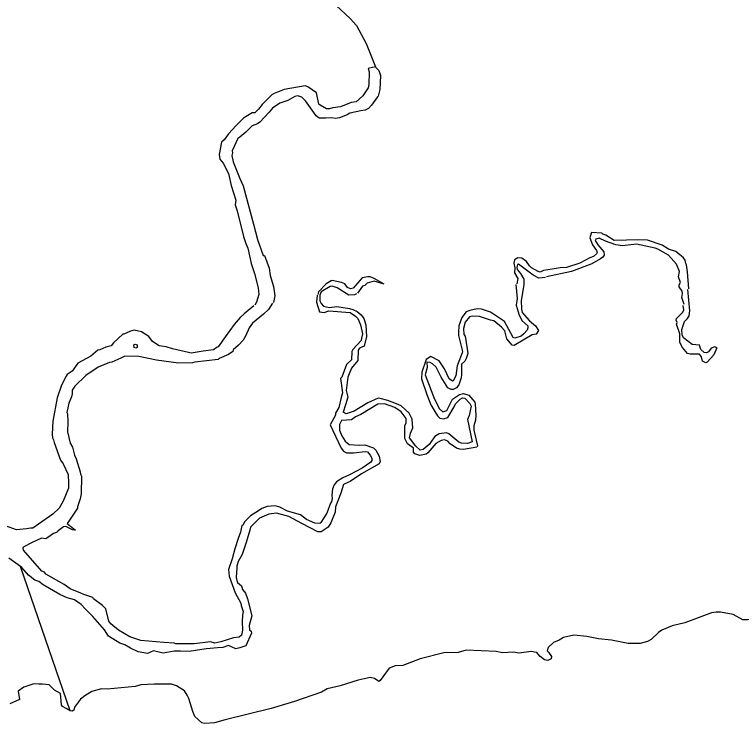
# Model space of a CAD drawing. Extents: x 0 to 2603, y -226 to 830.
# Drawn here: x 208.525 to 212.772, y 522.047 to 526.189 of the extents above; entities that cross this region are included whole.
import ezdxf

# ---------------------------------------------------------------- set-up
doc = ezdxf.new("R2010")
doc.units = 0
doc.layers.add('CT_TSH_Map_Town_Limits', color=7, linetype='Continuous')

msp = doc.modelspace()

# ---------------------------------------------------------------- linework, layer by layer
at = {"layer": 'CT_TSH_Map_Town_Limits'}
for points in [[(210.1133, 526.7469), (210.1726, 526.6247), (210.2126, 526.487), (210.2164, 526.4586), (210.2512, 526.4136), (210.3658, 526.2978), (210.4045, 526.2425), (210.4858, 526.1666), (210.5231, 526.1242), (210.5798, 526.02), (210.6344, 525.8827)], [(210.5907, 525.8747), (210.5966, 525.8538), (210.5942, 525.7805), (210.5903, 525.7612), (210.5607, 525.7148), (210.5208, 525.6788), (210.4912, 525.6749), (210.4295, 525.6504), (210.3844, 525.6438), (210.3651, 525.6374), (210.347, 525.6388), (210.311, 525.6593), (210.3033, 525.6657), (210.2891, 525.7314), (210.2388, 525.7661), (210.2234, 525.7726), (210.1011, 525.7505), (210.0419, 525.7285), (210.0277, 525.7209), (209.9724, 525.6629)], [(210.6344, 525.8827), (210.5907, 525.8747)], [(210.6344, 525.8827), (210.6353, 525.8797), (210.6545, 525.8616), (210.6636, 525.832), (210.6585, 525.751), (210.6496, 525.7122), (210.6457, 525.7084)], [(210.2634, 525.6309), (210.2247, 525.685), (210.2041, 525.7056), (210.1796, 525.7145), (210.1629, 525.7106), (210.1217, 525.6862), (210.0754, 525.6719)], [(210.6457, 525.7084), (210.611, 525.6595), (210.593, 525.6402), (210.5736, 525.6298), (210.5492, 525.6273)], [(209.9724, 525.6629), (209.9505, 525.6358), (209.93, 525.6139), (209.9133, 525.6153)], [(210.0754, 525.6719), (210.0329, 525.6423), (210.0137, 525.6178)], [(209.9133, 525.6153), (209.8631, 525.5842)], [(210.0137, 525.6178), (209.9583, 525.5612)], [(210.3432, 525.5833), (210.3046, 525.5846), (210.2866, 525.5974), (210.2634, 525.6309)], [(210.4836, 525.613), (210.4694, 525.6027), (210.4244, 525.5859)], [(210.5492, 525.6273), (210.4836, 525.613)], [(209.8631, 525.5842), (209.8193, 525.5405)], [(210.4244, 525.5859), (210.4011, 525.5808), (210.3792, 525.5859), (210.3432, 525.5833)], [(209.8193, 525.5405), (209.7755, 525.4928)], [(209.9132, 525.538), (209.8773, 525.5019), (209.8413, 525.4723)], [(209.9583, 525.5612), (209.9442, 525.5508), (209.9132, 525.538)], [(209.7755, 525.4928), (209.7499, 525.4567)], [(209.7344, 525.4426), (209.7202, 525.3718), (209.7255, 525.3447)], [(209.7499, 525.4567), (209.7344, 525.4426)], [(209.8413, 525.4723), (209.8297, 525.4646), (209.7975, 525.3924), (209.7988, 525.3808)], [(209.7988, 525.3808), (209.7949, 525.3654), (209.8027, 525.3294), (209.8414, 525.2315), (209.8607, 525.1878)], [(209.7255, 525.3447), (209.7435, 525.3216), (209.7757, 525.2599), (209.7912, 525.1903)], [(209.7912, 525.1903), (209.8183, 525.1053), (209.8145, 525.077)], [(209.8607, 525.1878), (209.9215, 524.9651)], [(209.8145, 525.077), (209.8261, 525.0423)], [(209.8261, 525.0423), (209.8623, 524.8929), (209.8764, 524.8518)], [(209.9215, 524.9651), (209.9446, 524.8749)], [(211.8937, 524.9124), (211.886, 524.884), (211.9014, 524.843), (211.926, 524.8108), (211.9298, 524.7979), (211.9246, 524.7901), (211.9079, 524.776), (211.886, 524.767), (211.8282, 524.736)], [(212.4474, 524.7352), (212.4435, 524.7532), (212.4332, 524.7673), (212.3882, 524.8046), (212.3456, 524.8188), (212.3082, 524.842), (212.2233, 524.8702), (212.173, 524.8728), (212.0277, 524.8688), (211.98, 524.8996), (211.962, 524.906), (211.9555, 524.9125), (211.8962, 524.9163), (211.8937, 524.9124)], [(209.8764, 524.8518), (209.8881, 524.8235), (209.9075, 524.7347)], [(209.9446, 524.8749), (209.9782, 524.781), (209.9859, 524.7811)], [(212.1589, 524.847), (212.0765, 524.8379), (212.0391, 524.843), (211.9787, 524.8649), (211.9401, 524.8829), (211.922, 524.8777), (211.9169, 524.8699), (211.9337, 524.843), (211.9672, 524.8018), (211.9697, 524.7825)], [(212.2684, 524.8239), (212.1589, 524.847)], [(212.4373, 524.4944), (212.4244, 524.5369), (212.4282, 524.5588), (212.4256, 524.573), (212.4088, 524.5975), (212.4089, 524.6103), (212.4166, 524.6231), (212.4036, 524.6566), (212.4101, 524.6888), (212.392, 524.7299), (212.3469, 524.7827), (212.2838, 524.8175), (212.2684, 524.8239)], [(209.9859, 524.7811), (210.013, 524.7077), (210.0183, 524.6639), (210.0375, 524.6008)], [(211.5849, 524.6869), (211.5463, 524.7101), (211.5333, 524.7204), (211.5154, 524.746), (211.4883, 524.7654), (211.4664, 524.7679), (211.4471, 524.7551), (211.4432, 524.7371)], [(211.9697, 524.7825), (211.9621, 524.7721), (211.9491, 524.7619), (211.8977, 524.7335), (211.7792, 524.6871), (211.6326, 524.6573)], [(209.9075, 524.7347), (209.928, 524.6768)], [(211.6273, 524.653), (211.5886, 524.6491), (211.5551, 524.6658), (211.4689, 524.7301), (211.4637, 524.7289), (211.4599, 524.7135), (211.4624, 524.6993), (211.4805, 524.6761), (211.4999, 524.6427), (211.4998, 524.6105), (211.4857, 524.5191), (211.487, 524.4676), (211.491, 524.4482), (211.5348, 524.3994), (211.5695, 524.3698), (211.5862, 524.3427), (211.5734, 524.3209), (211.549, 524.317), (211.4434, 524.2564), (211.4331, 524.2577), (211.4023, 524.295)], [(211.4432, 524.7371), (211.4484, 524.7087), (211.4471, 524.6792), (211.4651, 524.6469), (211.4601, 524.616)], [(211.8282, 524.736), (211.7496, 524.7103)], [(212.4643, 524.5872), (212.4564, 524.685), (212.4513, 524.7275), (212.4474, 524.7352)], [(209.928, 524.6768), (209.9487, 524.5931), (209.9527, 524.5531), (209.9384, 524.5081), (209.9282, 524.4913)], [(211.6672, 524.7012), (211.6158, 524.6934), (211.5964, 524.6844), (211.5849, 524.6869)], [(211.7496, 524.7103), (211.7124, 524.7102), (211.6672, 524.7012)], [(210.3748, 524.6333), (210.3465, 524.6153)], [(210.5036, 524.5909), (210.4881, 524.587), (210.4701, 524.5934), (210.4559, 524.6153), (210.4354, 524.6243), (210.3812, 524.6346), (210.3748, 524.6333)], [(210.685, 524.6129), (210.6258, 524.6476), (210.6039, 524.6566), (210.5898, 524.6566), (210.5563, 524.6501), (210.5036, 524.5909)], [(210.685, 524.6129), (210.6258, 524.6322), (210.5846, 524.6206), (210.5718, 524.6064)], [(210.0375, 524.6008), (210.0453, 524.5456), (210.0375, 524.5069)], [(210.3465, 524.6153), (210.3015, 524.5689), (210.2977, 524.5534)], [(210.5227, 524.557), (210.5112, 524.5519), (210.4777, 524.5492), (210.4107, 524.5918), (210.3811, 524.602), (210.3683, 524.5994), (210.3168, 524.5684), (210.309, 524.5504), (210.3091, 524.517), (210.3168, 524.5015), (210.331, 524.4861), (210.3658, 524.4784), (210.4082, 524.4835), (210.4829, 524.472), (210.5023, 524.4668), (210.5267, 524.4541), (210.5499, 524.4347), (210.5667, 524.4129), (210.5769, 524.3755), (210.5809, 524.3086), (210.568, 524.2519), (210.5397, 524.2404), (210.5333, 524.2274), (210.5307, 524.1683), (210.4935, 524.1231), (210.4806, 524.0897)], [(210.5718, 524.6064), (210.5577, 524.6012), (210.528, 524.5613)], [(211.4548, 524.6116), (211.4613, 524.5306), (211.4562, 524.4907), (211.4729, 524.4328), (211.4909, 524.3993), (211.5232, 524.371), (211.5245, 524.3582), (211.5207, 524.3452), (211.5014, 524.3234), (211.4846, 524.3092), (211.4472, 524.2976), (211.4382, 524.3027), (211.3879, 524.3954)], [(210.2924, 524.5491), (210.2897, 524.5079), (210.3078, 524.4526)], [(212.4564, 524.4129), (212.4667, 524.4283), (212.4707, 524.4579), (212.459, 524.5829)], [(210.0322, 524.5027), (210.0091, 524.4652), (209.9796, 524.4382)], [(209.9229, 524.487), (209.8663, 524.4407)], [(211.2541, 524.4674), (211.2283, 524.4699), (211.1845, 524.4609), (211.1639, 524.4519), (211.1382, 524.4184), (211.1216, 524.3708), (211.1189, 524.3308)], [(211.3879, 524.3954), (211.3068, 524.4494), (211.2541, 524.4674)], [(212.6279, 524.2418), (212.6111, 524.2018), (212.5725, 524.1581), (212.5635, 524.1542), (212.5442, 524.1645), (212.539, 524.1902), (212.5262, 524.2056), (212.4733, 524.2043), (212.4579, 524.2095), (212.4283, 524.2429), (212.4114, 524.2725), (212.4114, 524.3228), (212.3934, 524.3807), (212.396, 524.3896), (212.3908, 524.4039), (212.3921, 524.4141), (212.4294, 524.4501), (212.4346, 524.4631), (212.432, 524.4901)], [(209.8663, 524.4407), (209.8444, 524.4188), (209.8084, 524.3788)], [(209.9796, 524.4382), (209.9153, 524.3854), (209.896, 524.3597), (209.8767, 524.3146), (209.86, 524.2862)], [(210.3078, 524.4526), (210.3336, 524.4474), (210.3607, 524.459), (210.4868, 524.4476), (210.5178, 524.427), (210.5306, 524.4129), (210.5473, 524.3768), (210.5589, 524.324), (210.5526, 524.2983)], [(211.3056, 524.4031), (211.2424, 524.4249), (211.1988, 524.4262), (211.1832, 524.4222), (211.1588, 524.3913), (211.1473, 524.3553), (211.1498, 524.3205), (211.1576, 524.3103)], [(209.8084, 524.3788), (209.7582, 524.3081)], [(211.3712, 524.3619), (211.3262, 524.4005), (211.3056, 524.4031)], [(212.5261, 524.2571), (212.4849, 524.2609), (212.4334, 524.3008), (212.4256, 524.3188), (212.4231, 524.3498), (212.4397, 524.3961), (212.4564, 524.4129)], [(209.2239, 524.345), (209.2033, 524.3399), (209.1647, 524.3218), (209.1582, 524.3218)], [(209.309, 524.309), (209.2678, 524.3347), (209.2239, 524.345)], [(211.4023, 524.295), (211.3906, 524.3414), (211.3712, 524.3619)], [(209.1582, 524.3218), (209.1042, 524.2702)], [(209.4481, 524.2357), (209.412, 524.2473), (209.3695, 524.2537), (209.3321, 524.2795), (209.309, 524.309)], [(209.7582, 524.3081), (209.7158, 524.2475), (209.7081, 524.2462)], [(210.5526, 524.2983), (210.55, 524.2841), (210.5024, 524.2326), (210.496, 524.2197)], [(211.1189, 524.3308), (211.119, 524.314), (211.1397, 524.2292), (211.1422, 524.2163), (211.1409, 524.2125)], [(211.1576, 524.3103), (211.1693, 524.2356)], [(209.1042, 524.2702), (209.0901, 524.2536), (209.0593, 524.2458), (209.0245, 524.2303), (209.0116, 524.2277)], [(209.233, 524.2407), (209.224, 524.2445), (209.2228, 524.2587), (209.2291, 524.2639), (209.2407, 524.2587), (209.2421, 524.2446), (209.233, 524.2407)], [(209.86, 524.2862), (209.8342, 524.2566), (209.8021, 524.2308), (209.8008, 524.2206)], [(212.6279, 524.2418), (212.6163, 524.2481), (212.5956, 524.2392), (212.5789, 524.2186), (212.5673, 524.2134), (212.5544, 524.2146), (212.5352, 524.2327), (212.5261, 524.2571)], [(209.0116, 524.2277), (208.9718, 524.193), (208.8957, 524.1529)], [(209.5407, 524.2139), (209.4481, 524.2357)], [(209.6269, 524.223), (209.5574, 524.2113), (209.5407, 524.2139)], [(209.7081, 524.2462), (209.6875, 524.2308), (209.6269, 524.223)], [(209.8008, 524.2206), (209.7751, 524.2025), (209.721, 524.1805), (209.7145, 524.1741)], [(210.496, 524.2197), (210.4935, 524.1721), (210.4638, 524.1437), (210.4381, 524.0703), (210.4304, 524.0626)], [(211.1409, 524.2125), (211.1114, 524.1364), (211.1036, 524.0785), (211.0882, 524.049), (211.0832, 524.0463), (211.0638, 524.0604), (211.0367, 524.1184), (211.0058, 524.166), (210.9568, 524.1905), (210.9299, 524.1736)], [(211.1744, 524.2086), (211.1641, 524.179), (211.1551, 524.1635)], [(211.1693, 524.2356), (211.1744, 524.2086)], [(209.1455, 524.1815), (209.0928, 524.1583), (209.0799, 524.1569)], [(209.3541, 524.17), (209.2523, 524.1918), (209.17, 524.1931), (209.1455, 524.1815)], [(209.5781, 524.1573), (209.564, 524.1534), (209.4841, 524.1521), (209.3541, 524.17)], [(209.7145, 524.1741), (209.5781, 524.1573)], [(210.9299, 524.1736), (210.9055, 524.099), (210.9029, 524.0603), (210.9338, 523.969)], [(211.1551, 524.1635), (211.1371, 524.1455), (211.1358, 524.0862)], [(208.8957, 524.1529), (208.8611, 524.1053), (208.8327, 524.086), (208.8276, 524.0769)], [(209.0142, 524.1286), (208.9408, 524.0796), (208.8778, 524.0178), (208.8611, 523.9946), (208.8611, 523.974)], [(209.0799, 524.1569), (209.0142, 524.1286)], [(211.1358, 524.0862), (211.1346, 524.0657), (211.1205, 524.0258), (211.1076, 524.0078), (211.0882, 523.9986), (211.0754, 523.9987), (211.0575, 524.0076), (211.0175, 524.0707), (210.9879, 524.1287), (210.9671, 524.1493), (210.9543, 524.1557), (210.9337, 524.1582), (210.9363, 524.1274), (210.9248, 524.0836), (210.9789, 523.9419), (211.0086, 523.8853), (211.0266, 523.8673), (211.051, 523.8764), (211.0845, 523.9421), (211.1243, 523.969), (211.1476, 523.9743), (211.1785, 523.9653), (211.2145, 523.9241), (211.2171, 523.9152)], [(210.4806, 524.0897), (210.4729, 524.0703), (210.4627, 523.9931), (210.4717, 523.9545)], [(208.8276, 524.0769), (208.7993, 524.0229), (208.775, 523.9494)], [(210.4304, 524.0626), (210.4408, 523.979), (210.4344, 523.9518)], [(208.8611, 523.974), (208.8587, 523.9547), (208.8419, 523.9187), (208.8303, 523.8646), (208.8342, 523.8555)], [(210.4344, 523.9518), (210.4202, 523.8939), (210.401, 523.8604)], [(210.4717, 523.9545), (210.4588, 523.9095), (210.4459, 523.8669)], [(210.9338, 523.969), (210.957, 523.9084), (210.9815, 523.8699), (210.997, 523.8455), (211.0098, 523.8313), (211.0318, 523.8274), (211.0575, 523.8352), (211.0935, 523.897), (211.1024, 523.915), (211.1295, 523.9421), (211.1424, 523.9498), (211.1552, 523.9486), (211.1862, 523.9163), (211.194, 523.901), (211.1811, 523.8469), (211.172, 523.8236), (211.1993, 523.6924), (211.1709, 523.682), (211.1361, 523.6846), (211.1206, 523.6898), (211.0628, 523.7387), (211.0485, 523.7451), (211.0061, 523.7386), (210.9804, 523.7244), (210.9752, 523.7167)], [(208.775, 523.9494), (208.7492, 523.8129)], [(210.822, 523.6818), (210.8053, 523.7127), (210.8052, 523.7873), (210.8142, 523.8015), (210.8129, 523.8299), (210.7846, 523.8684), (210.7473, 523.8942), (210.6867, 523.9148), (210.6481, 523.9134), (210.5491, 523.8515), (210.5181, 523.8386), (210.4937, 523.8206), (210.4358, 523.8167)], [(210.6623, 523.9456), (210.6494, 523.9482), (210.5889, 523.9198), (210.5103, 523.8709), (210.4628, 523.8554), (210.4459, 523.8669)], [(210.7574, 523.9148), (210.7061, 523.9341), (210.6623, 523.9456)], [(210.9752, 523.7167), (210.9468, 523.678), (210.9134, 523.6484), (210.8954, 523.6432), (210.8697, 523.6676), (210.8323, 523.7165), (210.8387, 523.7435), (210.8528, 523.7745), (210.849, 523.8261), (210.8308, 523.8594), (210.7846, 523.9033), (210.7574, 523.9148)], [(211.2171, 523.9152), (211.2211, 523.8456), (211.2184, 523.8186)], [(208.8342, 523.8555), (208.8368, 523.8092)], [(210.401, 523.8604), (210.4009, 523.8476), (210.37, 523.7922)], [(208.7492, 523.8129), (208.7442, 523.737), (208.7468, 523.7152), (208.752, 523.7049)], [(208.8368, 523.8092), (208.8355, 523.7513), (208.8498, 523.6844), (208.864, 523.6612)], [(210.37, 523.7922), (210.4333, 523.6558), (210.4474, 523.6378), (210.4654, 523.6276), (210.5053, 523.6276), (210.5736, 523.6353), (210.5878, 523.634), (210.6032, 523.6147), (210.6123, 523.598), (210.6135, 523.5838), (210.6059, 523.5734), (210.5569, 523.5387)], [(210.4358, 523.8167), (210.4241, 523.7949), (210.4242, 523.7613), (210.437, 523.7278), (210.4564, 523.6958), (210.4809, 523.6764), (210.54, 523.6726), (210.5723, 523.6752), (210.6225, 523.6585), (210.6354, 523.6431), (210.6547, 523.6084), (210.6611, 523.5774)], [(211.2184, 523.8186), (211.2082, 523.7864), (211.2082, 523.7618), (211.2301, 523.6692), (211.2263, 523.6615)], [(208.752, 523.7049), (208.7558, 523.6881), (208.7932, 523.5851)], [(211.0705, 523.6819), (211.0563, 523.6974), (211.037, 523.7038), (211.0177, 523.7013), (210.9868, 523.6832), (210.9406, 523.6291), (210.9301, 523.6201), (210.8928, 523.6124), (210.8646, 523.6226), (210.8555, 523.6329), (210.8555, 523.6548), (210.822, 523.6818)], [(208.864, 523.6612), (208.8756, 523.6148), (208.8859, 523.5942)], [(211.2263, 523.6615), (211.149, 523.6473), (211.1271, 523.6499), (211.1079, 523.6563), (211.0705, 523.6819)], [(208.7932, 523.5851), (208.8086, 523.5633), (208.8383, 523.5016), (208.841, 523.4513)], [(208.8859, 523.5942), (208.9091, 523.5183), (208.9103, 523.5042), (208.9156, 523.4912)], [(210.6611, 523.5774), (210.6547, 523.5632), (210.553, 523.5066), (210.4862, 523.4601), (210.4759, 523.4563)], [(210.5569, 523.5387), (210.4822, 523.5001)], [(208.9156, 523.4912), (208.9144, 523.3883)], [(210.4822, 523.5001), (210.4436, 523.4833), (210.4064, 523.4587), (210.3923, 523.4421)], [(208.841, 523.4513), (208.8397, 523.4229), (208.8088, 523.347)], [(210.3923, 523.4421), (210.382, 523.4177), (210.3781, 523.3816), (210.3819, 523.361), (210.3768, 523.3416), (210.3716, 523.3351)], [(210.4759, 523.4563), (210.4463, 523.4433), (210.4322, 523.3931)], [(208.9144, 523.3883), (208.9092, 523.36), (208.8925, 523.3123), (208.8938, 523.3046)], [(210.4322, 523.3931), (210.4, 523.3133), (210.3988, 523.2824)], [(208.8088, 523.347), (208.7857, 523.3058), (208.7483, 523.2698)], [(210.0472, 523.3195), (210.0009, 523.3156), (209.9701, 523.3028), (209.9508, 523.2898)], [(210.3498, 523.276), (210.3139, 523.2206), (210.3088, 523.2155), (210.2791, 523.2179), (210.2315, 523.2399), (210.1966, 523.2656), (210.1194, 523.2874), (210.0756, 523.3118), (210.0472, 523.3195)], [(210.3716, 523.3351), (210.3498, 523.276)], [(208.8938, 523.3046), (208.8462, 523.235)], [(209.9508, 523.2898), (209.9031, 523.2602)], [(210.2031, 523.2154), (210.1284, 523.2566), (210.0551, 523.2758), (210.0112, 523.2706), (209.9573, 523.2461)], [(210.3988, 523.2824), (210.373, 523.2193)], [(208.6184, 523.1885), (208.5952, 523.1846), (208.5372, 523.1794), (208.406, 523.2257), (208.3505, 523.2398), (208.2154, 523.2463)], [(208.7483, 523.2698), (208.6841, 523.2246)], [(208.8462, 523.235), (208.8334, 523.2157)], [(209.9031, 523.2602), (209.871, 523.228), (209.8581, 523.2061), (209.8529, 523.2035)], [(209.9573, 523.2461), (209.9045, 523.1945), (209.9007, 523.1765)], [(208.6841, 523.2246), (208.6312, 523.1886), (208.6184, 523.1885)], [(208.8115, 523.1965), (208.7807, 523.1719), (208.7704, 523.1629), (208.7536, 523.1577), (208.7201, 523.1332)], [(208.8823, 523.1772), (208.8643, 523.1784), (208.8257, 523.1977), (208.8115, 523.1965)], [(208.8334, 523.2157), (208.8823, 523.1772)], [(209.8529, 523.2035), (209.8453, 523.1649)], [(210.2971, 523.1678), (210.2031, 523.2154)], [(210.373, 523.2193), (210.3577, 523.1936), (210.3164, 523.1665)], [(209.8453, 523.1649), (209.8325, 523.1276)], [(209.9007, 523.1765), (209.8787, 523.1045)], [(210.3164, 523.1665), (210.2971, 523.1678)], [(208.6275, 523.1048), (208.5786, 523.079)], [(208.7201, 523.1332), (208.7085, 523.1255), (208.6828, 523.1306), (208.6275, 523.1048)], [(209.8325, 523.1276), (209.8119, 523.067)], [(209.8787, 523.1045), (209.8557, 523.0349)], [(208.9134, 522.8076), (208.8503, 522.8347), (208.8156, 522.8592), (208.7074, 522.9195), (208.701, 522.9312), (208.6855, 522.9375), (208.5773, 523.0598), (208.5747, 523.0727), (208.5786, 523.079)], [(209.8119, 523.067), (209.7965, 523.0092)], [(209.8557, 523.0349), (209.8326, 522.9937), (209.8235, 522.9654), (209.8235, 522.9563)], [(208.5594, 522.9648), (208.4911, 523.0133)], [(209.7965, 523.0092), (209.7759, 522.9461)], [(208.6443, 522.8847), (208.607, 522.913), (208.567, 522.9593), (208.5594, 522.9648)], [(208.8511, 522.1211), (208.5594, 522.9648)], [(209.7759, 522.9461), (209.7798, 522.9087), (209.8134, 522.8096)], [(209.8235, 522.9563), (209.821, 522.8997), (209.8249, 522.883)], [(208.692, 522.8564), (208.6662, 522.877), (208.6443, 522.8847)], [(208.7899, 522.8012), (208.692, 522.8564)], [(209.8249, 522.883), (209.8287, 522.8701), (209.8519, 522.852), (209.8571, 522.8303), (209.8752, 522.8083), (209.8855, 522.7749)], [(209.457, 522.5159), (209.3978, 522.5196), (209.2638, 522.5312), (209.1994, 522.553), (209.1325, 522.5916), (209.0887, 522.6289), (209.0771, 522.6443), (209.0577, 522.7163), (209.0383, 522.7369), (208.9869, 522.7756), (208.9817, 522.7833), (208.9302, 522.8013), (208.9134, 522.8076)], [(209.8134, 522.8096), (209.8468, 522.7504), (209.8494, 522.7362)], [(208.9148, 522.7433), (208.8748, 522.7703), (208.8336, 522.7818), (208.7899, 522.8012)], [(209.8855, 522.7749), (209.9112, 522.677)], [(208.9406, 522.715), (208.9148, 522.7433)], [(209.8494, 522.7362), (209.861, 522.7014), (209.8572, 522.6796)], [(212.8322, 522.7305), (212.8554, 522.7125), (212.8786, 522.6906), (212.876, 522.6777), (212.8529, 522.661), (212.8078, 522.6532), (212.7809, 522.6533), (212.7229, 522.6841), (212.6494, 522.697), (212.6237, 522.6981), (212.5967, 522.6931), (212.4422, 522.635)], [(208.983, 522.6713), (208.9406, 522.715)], [(209.8572, 522.6796), (209.856, 522.6435)], [(209.9112, 522.677), (209.8959, 522.619)], [(209.0733, 522.558), (209.0514, 522.5953), (208.983, 522.6713)], [(209.856, 522.6435), (209.8573, 522.5933)], [(212.4422, 522.635), (212.3676, 522.6182), (212.3071, 522.5924), (212.2866, 522.5783), (212.2441, 522.5384), (212.2235, 522.5267), (212.181, 522.5152), (212.1102, 522.5138), (212.0137, 522.533), (211.9364, 522.542), (211.8694, 522.5561), (211.7934, 522.5625), (211.7317, 522.5495), (211.7073, 522.5341), (211.6737, 522.5199), (211.6429, 522.4916), (211.6377, 522.471), (211.6441, 522.4632)], [(209.8573, 522.5933), (209.8521, 522.5624), (209.838, 522.5522)], [(209.8959, 522.619), (209.8984, 522.5947), (209.9074, 522.5869), (209.91, 522.5741), (209.8767, 522.5006)], [(209.1402, 522.5156), (209.0733, 522.558)], [(209.838, 522.5522), (209.8045, 522.5483), (209.7298, 522.525), (209.695, 522.5173), (209.6693, 522.5237)], [(209.202, 522.4873), (209.1698, 522.5067), (209.1402, 522.5156)], [(209.6693, 522.5237), (209.5753, 522.5133), (209.4685, 522.512), (209.457, 522.5159)], [(209.4582, 522.4695), (209.3939, 522.4578), (209.3372, 522.4719), (209.3012, 522.4565), (209.2484, 522.4667), (209.202, 522.4873)], [(209.4943, 522.4695), (209.4582, 522.4695)], [(209.5458, 522.4669), (209.4943, 522.4695)], [(211.5722, 522.4619), (211.5463, 522.4684), (211.4717, 522.458), (211.442, 522.4643), (211.3765, 522.4605), (211.3392, 522.4682), (211.164, 522.4758), (211.1164, 522.4616), (211.0327, 522.459), (210.895, 522.4242), (210.7946, 522.3854), (210.7482, 522.3841), (210.7147, 522.3699), (210.6762, 522.3197), (210.662, 522.2978), (210.6544, 522.2927), (210.6285, 522.3093), (210.6028, 522.3158), (210.532, 522.3002), (210.4278, 522.2667), (210.3518, 522.25), (210.3183, 522.2306), (210.1614, 522.1751), (210.025, 522.1351), (209.7559, 522.0693), (209.6928, 522.0512), (209.6374, 522.0473), (209.6194, 522.0512), (209.5795, 522.0885), (209.5666, 522.1181), (209.5434, 522.1941), (209.5344, 522.2133)], [(209.6475, 522.4825), (209.6192, 522.4786), (209.5458, 522.4669)], [(209.7428, 522.4902), (209.7105, 522.4889), (209.6475, 522.4825)], [(209.8174, 522.4839), (209.7749, 522.5031), (209.7428, 522.4902)], [(209.8419, 522.4891), (209.8174, 522.4839)], [(209.8767, 522.5006), (209.8419, 522.4891)], [(211.6441, 522.4632), (211.6623, 522.4388), (211.6597, 522.4246), (211.6417, 522.4143), (211.6211, 522.4194), (211.5953, 522.4387), (211.5747, 522.4632), (211.5722, 522.4619)], [(208.8511, 522.1211), (208.8277, 522.1356), (208.8045, 522.1472), (208.7993, 522.1562), (208.7942, 522.2219), (208.7581, 522.2425), (208.7271, 522.2733), (208.6885, 522.2771), (208.6666, 522.2772), (208.6371, 522.2796), (208.5805, 522.2591), (208.5457, 522.2358), (208.5534, 522.1882), (208.4969, 522.1611)], [(209.5344, 522.2133), (209.5176, 522.2378), (209.4712, 522.2674), (209.443, 522.2763), (209.3412, 522.2776), (209.2627, 522.2737), (209.2292, 522.2634), (209.0658, 522.2478), (209.0336, 522.249), (208.9769, 522.2336), (208.9358, 522.2091), (208.9113, 522.1884), (208.8753, 522.1434), (208.8715, 522.1241), (208.8612, 522.1188), (208.8511, 522.1211)]]:
    msp.add_lwpolyline(points, dxfattribs=at)

doc.saveas('drawing.dxf')
